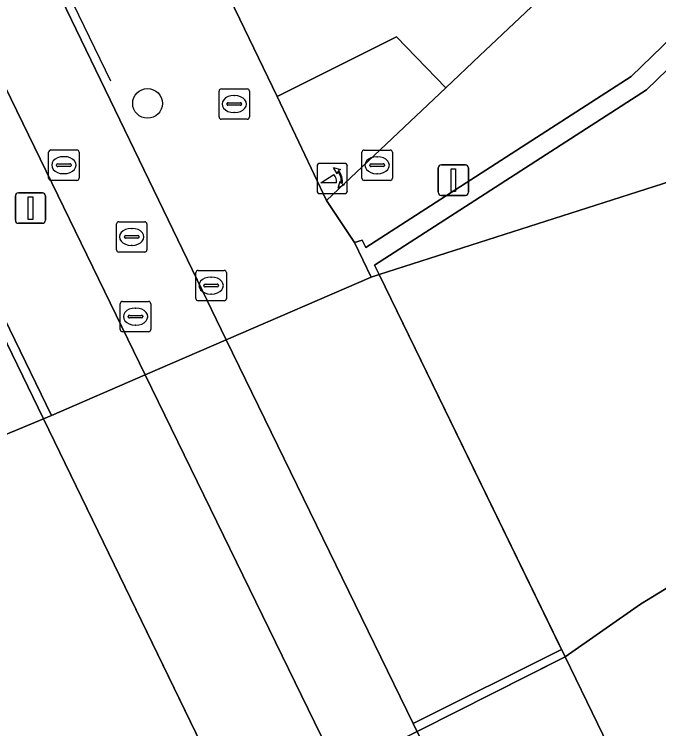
# Model space of a CAD drawing. Extents: x 161087 to 161926, y 382572 to 383873.
# Drawn here: x 161672.56 to 161693.76, y 382903.76 to 382927.28 of the extents above; entities that cross this region are included whole.
import ezdxf

# ---------------------------------------------------------------- set-up
doc = ezdxf.new("R2010")
doc.units = 0
for name, color, linetype in [('IMGEO_Boom', 7, 'Continuous'), ('IMGEO_Brandkraan', 7, 'Continuous'), ('IMGEO_Dek', 7, 'Continuous'), ('IMGEO_Groenvoorziening', 7, 'Continuous'), ('IMGEO_Hek', 7, 'Continuous'), ('IMGEO_Lichtmast', 7, 'Continuous'), ('IMGEO_Lijnafwatering', 7, 'Continuous'), ('IMGEO_Muur', 7, 'Continuous'), ('IMGEO_Pand', 7, 'Continuous'), ('IMGEO_Poller', 7, 'Continuous'), ('IMGEO_Rioolput', 7, 'Continuous'), ('IMGEO_Terreindeel_onvherhard', 7, 'Continuous'), ('IMGEO_Voetgangersgebied_gesloten', 7, 'Continuous'), ('IMGEO_Voetgangersgebied_open', 7, 'Continuous'), ('IMGEO_Voetpad_open', 7, 'Continuous'), ('IMGEO_Walbescherming', 7, 'Continuous'), ('IMGEO_Waterloop', 7, 'Continuous')]:
    doc.layers.add(name, color=color, linetype=linetype)

msp = doc.modelspace()

# ---------------------------------------------------------------- linework, layer by layer
at = {"layer": 'IMGEO_Boom'}
msp.add_circle((161676.946, 382924.347), 0.489, dxfattribs=at)
at = {"layer": 'IMGEO_Brandkraan'}
for p, q in [((161679.298, 382923.9), (161679.298, 382924.752)), ((161679.373, 382924.826), (161680.225, 382924.826)), ((161680.299, 382924.752), (161680.299, 382923.9)), ((161679.786, 382924.606), (161679.811, 382924.606)), ((161679.557, 382924.32), (161679.557, 382924.332)), ((161679.995, 382924.283), (161679.597, 382924.283)), ((161679.6, 382924.369), (161679.998, 382924.369)), ((161680.041, 382924.332), (161680.041, 382924.32)), ((161679.809, 382924.046), (161679.784, 382924.046)), ((161680.225, 382923.826), (161679.373, 382923.826))]:
    msp.add_line(p, q, dxfattribs=at)
for points in [[(161679.298, 382923.9), (161679.298, 382924.752)], [(161679.373, 382924.826), (161680.225, 382924.826)], [(161680.299, 382924.752), (161680.299, 382923.9)], [(161680.225, 382923.826), (161679.373, 382923.826)]]:
    msp.add_lwpolyline(points, dxfattribs=at)
for centre, radius, start, end in [((161679.375, 382924.75), 0.0765, 91.552, 178.448), ((161679.375, 382924.75), 0.0765, 91.552, 178.448), ((161680.223, 382924.75), 0.0765, 1.552, 88.448), ((161680.223, 382924.75), 0.0765, 1.552, 88.448), ((161679.597, 382924.329), 0.0403, 85.8775, 175.7526), ((161679.594, 382924.319), 0.0366, 178.938, 274.7102), ((161679.998, 382924.326), 0.043, 264.8664, 352.4533), ((161680.002, 382924.331), 0.0386, 1.7309, 96.639), ((161679.375, 382923.902), 0.0765, 181.552, 268.448), ((161679.375, 382923.902), 0.0765, 181.552, 268.448), ((161680.223, 382923.902), 0.0765, 271.552, 358.448), ((161680.223, 382923.902), 0.0765, 271.552, 358.448)]:
    msp.add_arc(centre, radius, start, end, dxfattribs=at)
for centre, major_axis, ratio, start_param, end_param in [((161679.785, 382924.326), (-0.387, 0.002), 0.722429, 4.712389, 7.853982), ((161679.81, 382924.326), (-0.39, 0.002), 0.717154, 1.570796, 4.712389)]:
    msp.add_ellipse(centre, major_axis=major_axis, ratio=ratio, start_param=start_param, end_param=end_param, dxfattribs=at)
at = {"layer": 'IMGEO_Dek'}
msp.add_lwpolyline([(161684.56, 382918.709), (161684.3, 382918.626), (161673.789, 382914.075), (161673.522, 382913.959), (161679.954, 382900.706), (161680.217, 382900.839), (161690.39, 382905.987), (161690.678, 382906.133)], close=True, dxfattribs=at)
at = {"layer": 'IMGEO_Groenvoorziening'}
for points in [[(161764.784, 383024.938), (161761.545, 383027.521), (161758.426, 383029.994), (161740.45, 382984.512), (161731.348, 382964.654), (161727.347, 382959.466), (161726.694, 382957.106), (161693.352, 382924.798), (161684.407, 382919.024), (161684.56, 382918.709), (161702.106, 382924.334), (161705.33, 382926.507), (161708.818, 382929.281), (161712.224, 382935.704), (161730.015, 382950.57), (161736.475, 382957.843), (161744.027, 382973.55), (161757.459, 383006.424)], [(161779.031, 383002.768), (161780.109, 383012.719), (161780.093, 383012.732), (161779.375, 383013.304), (161774.216, 383017.418), (161760.107, 382982.304), (161748.448, 382957.016), (161735.623, 382939.154), (161726.255, 382930.782), (161722.28, 382927.406), (161706.531, 382916.376), (161695.98, 382909.588), (161693.156, 382907.863), (161690.678, 382906.133), (161692.813, 382901.743), (161694.905, 382897.444), (161724.049, 382922.13), (161735.799, 382926.263), (161738.292, 382928.48)], [(161686.757, 382924.859), (161685.137, 382926.533), (161681.324, 382924.633), (161681.214, 382924.572), (161682.836, 382921.15)]]:
    msp.add_lwpolyline(points, close=True, dxfattribs=at)
msp.add_lwpolyline([(161660.102, 382908.373), (161673.522, 382913.959), (161671.286, 382918.566), (161669.244, 382917.758), (161666.794, 382917.591), (161665.409, 382917.572), (161663.799, 382915.969), (161656.69, 382913.813), (161631.41, 382909.448), (161620.002, 382907.71), (161607.693, 382906.98), (161600.817, 382906.174)], dxfattribs=at)
at = {"layer": 'IMGEO_Hek'}
for points in [[(161684.56, 382918.709), (161690.678, 382906.133)], [(161679.954, 382900.706), (161673.522, 382913.959)]]:
    msp.add_lwpolyline(points, dxfattribs=at)
at = {"layer": 'IMGEO_Lichtmast'}
for p, q in [((161686.61, 382922.32), (161687.4, 382922.32)), ((161687.4, 382922.32), (161686.61, 382922.32)), ((161686.51, 382921.42), (161686.51, 382922.22)), ((161686.51, 382922.22), (161686.51, 382921.42)), ((161687.5, 382922.22), (161687.5, 382921.42)), ((161687.5, 382921.42), (161687.5, 382922.22)), ((161672.7, 382921.401), (161673.49, 382921.401)), ((161673.49, 382921.401), (161672.7, 382921.401)), ((161672.6, 382920.501), (161672.6, 382921.301)), ((161672.6, 382921.301), (161672.6, 382920.501)), ((161673.59, 382921.301), (161673.59, 382920.501)), ((161673.59, 382920.501), (161673.59, 382921.301)), ((161687.4, 382921.32), (161686.61, 382921.32)), ((161686.61, 382921.32), (161687.4, 382921.32)), ((161673.49, 382920.401), (161672.7, 382920.401)), ((161672.7, 382920.401), (161673.49, 382920.401))]:
    msp.add_line(p, q, dxfattribs=at)
for points in [[(161686.93, 382922.195), (161687.08, 382922.195), (161687.08, 382921.445), (161686.93, 382921.445), (161686.93, 382922.195)], [(161673.02, 382921.276), (161673.17, 382921.276), (161673.17, 382920.526), (161673.02, 382920.526), (161673.02, 382921.276)]]:
    msp.add_lwpolyline(points, dxfattribs=at)
for centre, start, end in [((161686.61, 382922.22), 90, 180), ((161686.61, 382922.22), 90, 180), ((161687.4, 382922.22), 0, 90), ((161687.4, 382922.22), 360, 90), ((161672.7, 382921.301), 90, 180), ((161672.7, 382921.301), 90, 180), ((161673.49, 382921.301), 0, 90), ((161673.49, 382921.301), 360, 90), ((161686.61, 382921.42), 180, 270), ((161686.61, 382921.42), 180, 270), ((161687.4, 382921.42), 270, 0), ((161687.4, 382921.42), 270, 0), ((161672.7, 382920.501), 180, 270), ((161672.7, 382920.501), 180, 270), ((161673.49, 382920.501), 270, 0), ((161673.49, 382920.501), 270, 0)]:
    msp.add_arc(centre, 0.1, start, end, dxfattribs=at)
at = {"layer": 'IMGEO_Lijnafwatering'}
msp.add_lwpolyline([(161675.74, 382925.074), (161663.964, 382949.371)], dxfattribs=at)
at = {"layer": 'IMGEO_Muur'}
for points in [[(161740.681, 382986.664), (161739.867, 382984.771), (161730.734, 382964.893), (161726.799, 382959.834), (161726.106, 382957.452), (161692.853, 382925.234), (161684.124, 382919.605), (161684.007, 382919.846), (161683.751, 382919.765), (161684.3, 382918.626), (161684.56, 382918.709), (161684.407, 382919.024), (161693.352, 382924.798), (161726.694, 382957.106), (161727.347, 382959.466), (161731.348, 382964.654), (161740.45, 382984.512), (161758.426, 383029.994), (161757.921, 383030.385)], [(161671.027, 382919.762), (161670.764, 382919.642), (161671.286, 382918.566), (161673.522, 382913.959), (161673.789, 382914.075)]]:
    msp.add_lwpolyline(points, close=True, dxfattribs=at)
at = {"layer": 'IMGEO_Pand'}
msp.add_lwpolyline([(161667.318, 382952.236), (161669.565, 382947.802), (161669.867, 382947.263), (161670.126, 382946.786), (161670.293, 382946.845), (161672.848, 382941.939), (161672.698, 382941.84), (161673.272, 382940.591), (161675.427, 382936.374), (161675.953, 382936.643), (161676.434, 382935.699), (161676.054, 382935.188), (161678.417, 382930.369), (161679.977, 382927.119), (161681.214, 382924.572), (161681.324, 382924.633), (161685.137, 382926.533), (161686.757, 382924.859), (161687.867, 382925.913), (161704.677, 382941.781), (161685.174, 382970.483)], dxfattribs=at)
at = {"layer": 'IMGEO_Poller'}
for p, q in [((161682.521, 382922.278), (161682.521, 382921.471)), ((161682.521, 382922.278), (161682.521, 382921.471)), ((161683.423, 382922.373), (161682.615, 382922.373)), ((161683.423, 382922.373), (161682.615, 382922.373)), ((161683.517, 382921.471), (161683.517, 382922.278)), ((161683.517, 382921.471), (161683.517, 382922.278)), ((161682.615, 382921.376), (161683.423, 382921.376)), ((161682.615, 382921.376), (161683.423, 382921.376))]:
    msp.add_line(p, q, dxfattribs=at)
for points in [[(161683.2, 382922.102), (161683.188, 382922.029), (161683.063, 382922.234)], [(161683.063, 382922.234), (161683.294, 382922.168), (161683.223, 382922.136)], [(161683.156, 382921.729), (161682.643, 382921.729), (161683.073, 382922.004)], [(161683.216, 382921.557), (161683.282, 382921.788), (161683.312, 382921.72)], [(161683.348, 382921.693), (161683.42, 382921.682), (161683.216, 382921.557)]]:
    msp.add_lwpolyline(points, dxfattribs=at)
for centre, radius, start, end in [((161682.615, 382922.278), 0.0946, 90, 180), ((161682.615, 382922.278), 0.0946, 90, 180), ((161683.423, 382922.278), 0.0946, 0, 90), ((161683.423, 382922.278), 0.0946, 0, 90), ((161682.842, 382921.789), 0.476, 351.7527, 41.1691), ((161682.842, 382921.789), 0.516, 349.3569, 42.2912), ((161682.828, 382921.779), 0.332, 351.3247, 42.4854), ((161682.615, 382921.471), 0.0946, 180, 270), ((161682.615, 382921.471), 0.0946, 180, 270), ((161683.423, 382921.471), 0.0946, 270, 0), ((161683.423, 382921.471), 0.0946, 270, 0)]:
    msp.add_arc(centre, radius, start, end, dxfattribs=at)
at = {"layer": 'IMGEO_Rioolput'}
for p, q in [((161673.768, 382922.813), (161674.62, 382922.813)), ((161684.073, 382922.81), (161684.925, 382922.81)), ((161673.693, 382921.887), (161673.693, 382922.739)), ((161674.181, 382922.593), (161674.206, 382922.593)), ((161674.694, 382922.739), (161674.694, 382921.887)), ((161683.998, 382921.884), (161683.998, 382922.736)), ((161684.486, 382922.59), (161684.511, 382922.59)), ((161684.999, 382922.736), (161684.999, 382921.884)), ((161673.952, 382922.307), (161673.952, 382922.319)), ((161673.995, 382922.356), (161674.393, 382922.356)), ((161674.436, 382922.319), (161674.436, 382922.307)), ((161684.257, 382922.304), (161684.257, 382922.316)), ((161684.3, 382922.353), (161684.698, 382922.353)), ((161684.741, 382922.316), (161684.741, 382922.304)), ((161674.39, 382922.27), (161673.992, 382922.27)), ((161684.695, 382922.267), (161684.297, 382922.267)), ((161674.62, 382921.813), (161673.768, 382921.813)), ((161674.204, 382922.033), (161674.179, 382922.033)), ((161684.925, 382921.81), (161684.073, 382921.81)), ((161684.509, 382922.03), (161684.484, 382922.03)), ((161676, 382920.452), (161676.852, 382920.452)), ((161675.925, 382919.526), (161675.925, 382920.378)), ((161676.413, 382920.232), (161676.438, 382920.232)), ((161676.926, 382920.378), (161676.926, 382919.526)), ((161676.184, 382919.946), (161676.184, 382919.958)), ((161676.227, 382919.995), (161676.625, 382919.995)), ((161676.668, 382919.958), (161676.668, 382919.946)), ((161676.622, 382919.909), (161676.224, 382919.909)), ((161676.436, 382919.672), (161676.411, 382919.672)), ((161676.852, 382919.452), (161676, 382919.452)), ((161678.538, 382917.924), (161678.538, 382918.776)), ((161678.613, 382918.85), (161679.465, 382918.85)), ((161679.539, 382918.776), (161679.539, 382917.924)), ((161679.026, 382918.63), (161679.051, 382918.63)), ((161678.797, 382918.344), (161678.797, 382918.356)), ((161679.235, 382918.307), (161678.837, 382918.307)), ((161678.84, 382918.393), (161679.238, 382918.393)), ((161679.281, 382918.356), (161679.281, 382918.344)), ((161679.049, 382918.07), (161679.024, 382918.07)), ((161676.125, 382917.827), (161676.977, 382917.827)), ((161679.465, 382917.85), (161678.613, 382917.85)), ((161676.05, 382916.901), (161676.05, 382917.753)), ((161676.538, 382917.607), (161676.563, 382917.607)), ((161677.051, 382917.753), (161677.051, 382916.901)), ((161676.352, 382917.37), (161676.75, 382917.37)), ((161676.309, 382917.321), (161676.309, 382917.333)), ((161676.747, 382917.284), (161676.349, 382917.284)), ((161676.793, 382917.333), (161676.793, 382917.321)), ((161676.561, 382917.047), (161676.536, 382917.047)), ((161676.977, 382916.827), (161676.125, 382916.827))]:
    msp.add_line(p, q, dxfattribs=at)
for points in [[(161673.768, 382922.813), (161674.62, 382922.813)], [(161684.073, 382922.81), (161684.925, 382922.81)], [(161673.693, 382921.887), (161673.693, 382922.739)], [(161674.694, 382922.739), (161674.694, 382921.887)], [(161683.998, 382921.884), (161683.998, 382922.736)], [(161684.999, 382922.736), (161684.999, 382921.884)], [(161674.62, 382921.813), (161673.768, 382921.813)], [(161684.925, 382921.81), (161684.073, 382921.81)], [(161676, 382920.452), (161676.852, 382920.452)], [(161675.925, 382919.526), (161675.925, 382920.378)], [(161676.926, 382920.378), (161676.926, 382919.526)], [(161676.852, 382919.452), (161676, 382919.452)], [(161678.538, 382917.924), (161678.538, 382918.776)], [(161678.613, 382918.85), (161679.465, 382918.85)], [(161679.539, 382918.776), (161679.539, 382917.924)], [(161676.125, 382917.827), (161676.977, 382917.827)], [(161679.465, 382917.85), (161678.613, 382917.85)], [(161676.05, 382916.901), (161676.05, 382917.753)], [(161677.051, 382917.753), (161677.051, 382916.901)], [(161676.977, 382916.827), (161676.125, 382916.827)]]:
    msp.add_lwpolyline(points, dxfattribs=at)
for centre, radius, start, end in [((161673.77, 382922.737), 0.0765, 91.552, 178.448), ((161673.77, 382922.737), 0.0765, 91.552, 178.448), ((161674.618, 382922.737), 0.0765, 1.552, 88.448), ((161674.618, 382922.737), 0.0765, 1.552, 88.448), ((161684.075, 382922.734), 0.0765, 91.552, 178.448), ((161684.075, 382922.734), 0.0765, 91.552, 178.448), ((161684.923, 382922.734), 0.0765, 1.552, 88.448), ((161684.923, 382922.734), 0.0765, 1.552, 88.448), ((161673.992, 382922.316), 0.0403, 85.8775, 175.7526), ((161673.989, 382922.306), 0.0366, 178.938, 274.7102), ((161674.393, 382922.313), 0.043, 264.8664, 352.4533), ((161674.397, 382922.318), 0.0386, 1.7309, 96.639), ((161684.297, 382922.313), 0.0403, 85.8775, 175.7526), ((161684.294, 382922.303), 0.0366, 178.938, 274.7102), ((161684.698, 382922.31), 0.043, 264.8664, 352.4533), ((161684.702, 382922.315), 0.0386, 1.7309, 96.639), ((161673.77, 382921.889), 0.0765, 181.552, 268.448), ((161673.77, 382921.889), 0.0765, 181.552, 268.448), ((161674.618, 382921.889), 0.0765, 271.552, 358.448), ((161674.618, 382921.889), 0.0765, 271.552, 358.448), ((161684.075, 382921.886), 0.0765, 181.552, 268.448), ((161684.075, 382921.886), 0.0765, 181.552, 268.448), ((161684.923, 382921.886), 0.0765, 271.552, 358.448), ((161684.923, 382921.886), 0.0765, 271.552, 358.448), ((161676.002, 382920.376), 0.0765, 91.552, 178.448), ((161676.002, 382920.376), 0.0765, 91.552, 178.448), ((161676.85, 382920.376), 0.0765, 1.552, 88.448), ((161676.85, 382920.376), 0.0765, 1.552, 88.448), ((161676.224, 382919.955), 0.0403, 85.8775, 175.7526), ((161676.221, 382919.945), 0.0366, 178.938, 274.7102), ((161676.625, 382919.952), 0.043, 264.8664, 352.4533), ((161676.629, 382919.957), 0.0386, 1.7309, 96.639), ((161676.002, 382919.528), 0.0765, 181.552, 268.448), ((161676.002, 382919.528), 0.0765, 181.552, 268.448), ((161676.85, 382919.528), 0.0765, 271.552, 358.448), ((161676.85, 382919.528), 0.0765, 271.552, 358.448), ((161678.615, 382918.774), 0.0765, 91.552, 178.448), ((161678.615, 382918.774), 0.0765, 91.552, 178.448), ((161679.463, 382918.774), 0.0765, 1.552, 88.448), ((161679.463, 382918.774), 0.0765, 1.552, 88.448), ((161678.837, 382918.353), 0.0403, 85.8775, 175.7526), ((161678.834, 382918.343), 0.0366, 178.938, 274.7102), ((161679.238, 382918.35), 0.043, 264.8664, 352.4533), ((161679.242, 382918.355), 0.0386, 1.7309, 96.639), ((161676.127, 382917.751), 0.0765, 91.552, 178.448), ((161676.127, 382917.751), 0.0765, 91.552, 178.448), ((161676.975, 382917.751), 0.0765, 1.552, 88.448), ((161676.975, 382917.751), 0.0765, 1.552, 88.448), ((161678.615, 382917.926), 0.0765, 181.552, 268.448), ((161678.615, 382917.926), 0.0765, 181.552, 268.448), ((161679.463, 382917.926), 0.0765, 271.552, 358.448), ((161679.463, 382917.926), 0.0765, 271.552, 358.448), ((161676.349, 382917.33), 0.0403, 85.8775, 175.7526), ((161676.754, 382917.332), 0.0386, 1.7309, 96.639), ((161676.346, 382917.32), 0.0366, 178.938, 274.7102), ((161676.75, 382917.327), 0.043, 264.8664, 352.4533), ((161676.127, 382916.903), 0.0765, 181.552, 268.448), ((161676.127, 382916.903), 0.0765, 181.552, 268.448), ((161676.975, 382916.903), 0.0765, 271.552, 358.448), ((161676.975, 382916.903), 0.0765, 271.552, 358.448)]:
    msp.add_arc(centre, radius, start, end, dxfattribs=at)
for centre, major_axis, ratio, start_param, end_param in [((161674.18, 382922.313), (-0.387, 0.002), 0.722429, 4.712389, 7.853982), ((161674.205, 382922.313), (-0.39, 0.002), 0.717154, 1.570796, 4.712389), ((161684.485, 382922.31), (-0.387, 0.002), 0.722429, 4.712389, 7.853982), ((161684.51, 382922.31), (-0.39, 0.002), 0.717154, 1.570796, 4.712389), ((161676.412, 382919.952), (-0.387, 0.002), 0.722429, 4.712389, 7.853982), ((161676.437, 382919.952), (-0.39, 0.002), 0.717154, 1.570796, 4.712389), ((161679.025, 382918.35), (-0.387, 0.002), 0.722429, 4.712389, 7.853982), ((161679.05, 382918.35), (-0.39, 0.002), 0.717154, 1.570796, 4.712389), ((161676.537, 382917.327), (-0.387, 0.002), 0.722429, 4.712389, 7.853982), ((161676.562, 382917.327), (-0.39, 0.002), 0.717154, 1.570796, 4.712389)]:
    msp.add_ellipse(centre, major_axis=major_axis, ratio=ratio, start_param=start_param, end_param=end_param, dxfattribs=at)
at = {"layer": 'IMGEO_Terreindeel_onvherhard'}
msp.add_lwpolyline([(161692.506, 382901.594), (161692.813, 382901.743), (161690.678, 382906.133), (161679.954, 382900.706), (161681.935, 382896.625), (161682.201, 382896.755), (161684.567, 382897.904), (161689.486, 382900.139)], close=True, dxfattribs=at)
at = {"layer": 'IMGEO_Voetgangersgebied_gesloten'}
msp.add_lwpolyline([(161660.568, 382948.962), (161676.869, 382915.408), (161679.531, 382916.561), (161661.239, 382954.441), (161646.183, 382986.769), (161645.23, 382988.71)], dxfattribs=at)
for points in [[(161684.56, 382918.709), (161684.3, 382918.626), (161679.531, 382916.561), (161685.685, 382903.934), (161690.56, 382906.376)], [(161679.531, 382916.561), (161676.869, 382915.408), (161683.08, 382902.65), (161685.233, 382898.227), (161687.903, 382899.376), (161685.685, 382903.934)], [(161676.869, 382915.408), (161673.789, 382914.075), (161673.522, 382913.959), (161679.797, 382901.029), (161683.08, 382902.65)]]:
    msp.add_lwpolyline(points, close=True, dxfattribs=at)
at = {"layer": 'IMGEO_Voetgangersgebied_open'}
for points in [[(161661.239, 382954.441), (161679.531, 382916.561), (161684.3, 382918.626), (161683.751, 382919.765), (161682.836, 382921.15), (161681.214, 382924.572), (161679.977, 382927.119), (161678.417, 382930.369), (161676.054, 382935.188), (161676.434, 382935.699), (161675.953, 382936.643), (161675.427, 382936.374), (161673.272, 382940.591), (161672.698, 382941.84), (161672.848, 382941.939), (161670.293, 382946.845), (161670.126, 382946.786), (161669.867, 382947.263), (161669.565, 382947.802), (161667.318, 382952.236)], [(161671.027, 382919.762), (161673.789, 382914.075), (161676.869, 382915.408), (161660.568, 382948.962)]]:
    msp.add_lwpolyline(points, dxfattribs=at)
msp.add_lwpolyline([(161690.678, 382906.133), (161690.56, 382906.376), (161685.685, 382903.934), (161687.903, 382899.376), (161689.486, 382900.139), (161692.506, 382901.594), (161692.813, 382901.743)], close=True, dxfattribs=at)
at = {"layer": 'IMGEO_Voetpad_open'}
msp.add_lwpolyline([(161720.259, 382956.518), (161707.418, 382944.406), (161704.677, 382941.781), (161687.867, 382925.913), (161686.757, 382924.859), (161682.836, 382921.15), (161683.751, 382919.765), (161684.007, 382919.846), (161684.124, 382919.605), (161692.853, 382925.234), (161726.106, 382957.452)], dxfattribs=at)
at = {"layer": 'IMGEO_Walbescherming'}
for points in [[(161684.56, 382918.709), (161702.106, 382924.334), (161705.33, 382926.507), (161708.818, 382929.281), (161712.224, 382935.704), (161730.015, 382950.57), (161736.475, 382957.843), (161744.027, 382973.55), (161757.459, 383006.424), (161764.784, 383024.938)], [(161774.216, 383017.418), (161760.107, 382982.304), (161748.448, 382957.016), (161735.623, 382939.154), (161722.28, 382927.406), (161706.531, 382916.376), (161695.98, 382909.588), (161693.156, 382907.863), (161690.678, 382906.133)]]:
    msp.add_lwpolyline(points, dxfattribs=at)
at = {"layer": 'IMGEO_Waterloop'}
for points in [[(161657.159, 382893.749), (161664.2, 382895.285), (161670.194, 382897.122), (161679.954, 382900.706), (161690.678, 382906.133), (161693.156, 382907.863), (161695.98, 382909.588), (161706.531, 382916.376), (161722.28, 382927.406), (161726.255, 382930.782), (161735.623, 382939.154), (161748.448, 382957.016), (161760.107, 382982.304), (161774.216, 383017.418), (161774.349, 383017.679), (161775.315, 383019.573), (161776.357, 383021.615), (161776.473, 383021.844), (161778.334, 383025.491), (161778.45, 383025.718), (161778.56, 383025.934), (161771.435, 383031.567), (161829.761, 383155.16)], [(161768.16, 383034.068), (161766.686, 383030.084), (161766.594, 383029.834), (161765.618, 383027.194), (161764.889, 383025.222), (161764.784, 383024.938), (161757.459, 383006.424), (161744.027, 382973.55), (161736.475, 382957.843), (161730.015, 382950.57), (161712.224, 382935.704), (161708.818, 382929.281), (161705.33, 382926.507), (161702.106, 382924.334), (161684.56, 382918.709), (161684.3, 382918.626), (161679.531, 382916.561), (161676.869, 382915.408), (161673.789, 382914.075), (161673.522, 382913.959), (161660.102, 382908.373)]]:
    msp.add_lwpolyline(points, dxfattribs=at)

doc.saveas('drawing.dxf')
